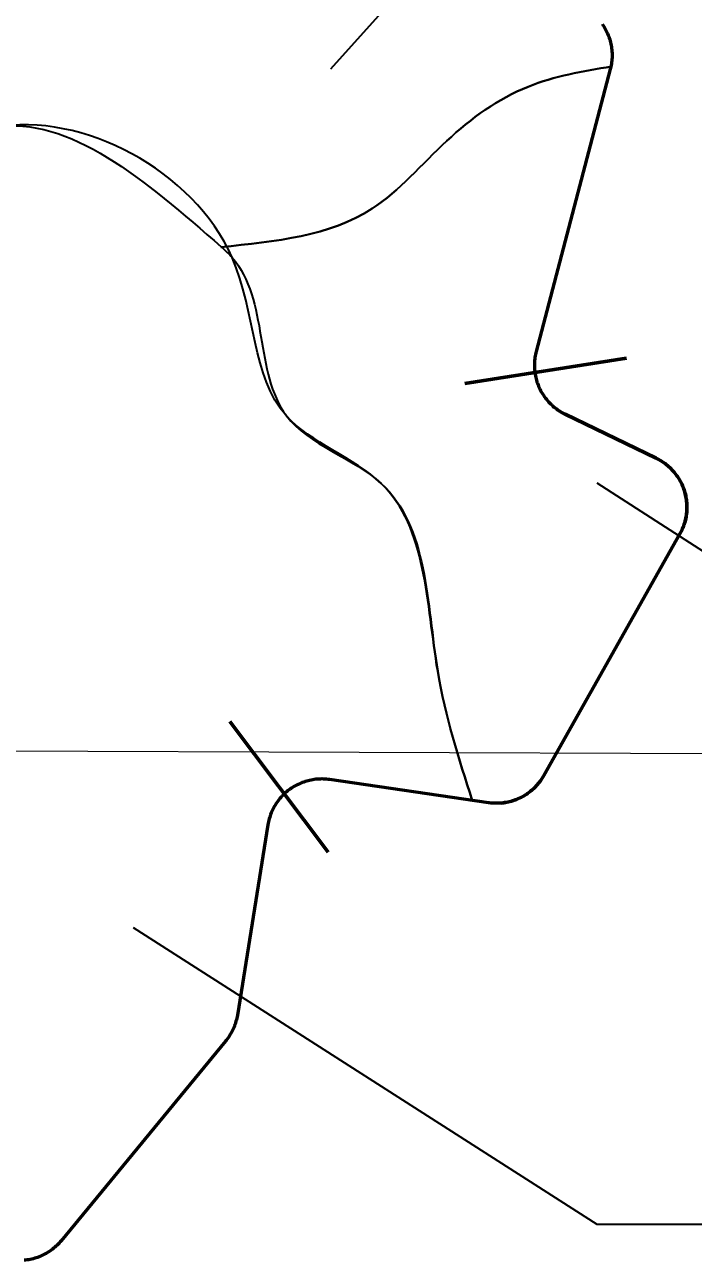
# Model space of a CAD drawing. Extents: x 553962 to 842807, y 8883888 to 9032388.
# Drawn here: x 697762 to 698988, y 8948455 to 8950723 of the extents above; entities that cross this region are included whole.
import ezdxf

# ---------------------------------------------------------------- set-up
doc = ezdxf.new("R2010")
doc.units = 0
doc.header["$LTSCALE"] = 150
for name, color, linetype, lineweight in [('1', 7, 'Continuous', 13), ('20', 7, 'Continuous', 35), ('40', 7, 'Continuous', 60), ('60', 7, 'Continuous', 53)]:
    doc.layers.add(name, color=color, linetype=linetype, lineweight=lineweight)

msp = doc.modelspace()

# ---------------------------------------------------------------- linework, layer by layer
at = {"layer": '1'}
msp.add_line((565315.3, 8949866.8), (791497.7, 8949052.2), dxfattribs=at)
at = {"layer": '20'}
msp.add_line((698121.6, 8950315.1), (698123.2, 8950314.7), dxfattribs=at)
for points in [[(698838.9, 8950677), (698838.6, 8950679.8), (698838.2, 8950682.6), (698837.7, 8950685.4), (698837.2, 8950688.1), (698836.5, 8950690.9), (698835.8, 8950693.6), (698835.1, 8950696.3), (698834.2, 8950699), (698833.2, 8950701.7), (698832.2, 8950704.3), (698831.2, 8950707), (698830, 8950709.5), (698828.8, 8950712.1), (698827.5, 8950714.6), (698826.1, 8950717.1), (698824.6, 8950719.5), (698823.1, 8950721.9), (698821.5, 8950724.2)], [(698837.4, 8950647.4), (698837.7, 8950648.8), (698838.2, 8950651.6), (698838.6, 8950654.4), (698838.9, 8950657.2), (698839.1, 8950660), (698839.3, 8950662.8), (698839.4, 8950665.7), (698839.4, 8950668.5), (698839.3, 8950671.3), (698839.2, 8950674.2), (698838.9, 8950677)], [(698976.2, 8949847.6), (698975.9, 8949850.4), (698975.5, 8949853.2), (698975, 8949856), (698974.4, 8949858.7), (698973.8, 8949861.5), (698973.1, 8949864.2), (698972.2, 8949866.9), (698971.4, 8949869.6), (698970.4, 8949872.3), (698969.4, 8949874.9), (698968.3, 8949877.5), (698967.1, 8949880.1), (698965.9, 8949882.6), (698964.6, 8949885.1), (698963.2, 8949887.6), (698961.7, 8949890), (698960.2, 8949892.4), (698958.6, 8949894.7), (698957, 8949897), (698955.2, 8949899.3), (698953.5, 8949901.5), (698951.6, 8949903.6), (698949.7, 8949905.7), (698947.7, 8949907.8), (698945.7, 8949909.7), (698943.7, 8949911.7), (698941.5, 8949913.5), (698939.3, 8949915.3), (698937.1, 8949917.1), (698934.8, 8949918.7), (698932.5, 8949920.3), (698930.1, 8949921.9), (698927.7, 8949923.4), (698925.3, 8949924.8), (698922.8, 8949926.1), (698920.2, 8949927.4), (698753.4, 8950008.1), (698751.6, 8950008.9), (698749.1, 8950010.2), (698746.7, 8950011.6), (698744.2, 8950013.1), (698741.9, 8950014.6), (698739.5, 8950016.2), (698737.2, 8950017.8), (698735, 8950019.6), (698732.8, 8950021.3), (698730.6, 8950023.2), (698728.6, 8950025.1), (698726.5, 8950027.1), (698724.5, 8950029.1), (698722.6, 8950031.2), (698720.8, 8950033.3), (698719, 8950035.5), (698717.2, 8950037.7), (698715.5, 8950040), (698713.9, 8950042.3), (698712.4, 8950044.7), (698710.9, 8950047.1), (698709.5, 8950049.5), (698708.2, 8950052), (698706.9, 8950054.5), (698705.7, 8950057.1), (698704.6, 8950059.7), (698703.5, 8950062.3), (698702.5, 8950065), (698701.6, 8950067.7), (698700.8, 8950070.4), (698700.1, 8950073.1), (698699.4, 8950075.8), (698698.8, 8950078.6), (698698.3, 8950081.4), (698697.9, 8950084.2), (698697.5, 8950087), (698697.2, 8950089.8), (698697.1, 8950092.6), (698696.9, 8950095.5), (698696.9, 8950098.3), (698696.9, 8950101.1), (698697.1, 8950103.9), (698697.3, 8950106.8), (698697.6, 8950109.6), (698697.9, 8950112.4), (698698.4, 8950115.2), (698698.9, 8950118), (698699.5, 8950120.7), (698700.2, 8950123.5), (698836.1, 8950641.8), (698836.5, 8950643.3), (698837.1, 8950646), (698837.1, 8950646.1)], [(698583.5, 8949299.1), (698612.6, 8949294.8), (698614.1, 8949294.7), (698616.9, 8949294.3), (698619.7, 8949294.1), (698622.5, 8949293.9), (698625.3, 8949293.8), (698628.2, 8949293.8), (698631, 8949293.9), (698633.8, 8949294), (698636.6, 8949294.3), (698639.4, 8949294.6), (698642.2, 8949295), (698645, 8949295.4), (698647.8, 8949296), (698650.6, 8949296.6), (698653.3, 8949297.3), (698656, 8949298.1), (698658.7, 8949299), (698661.4, 8949299.9), (698664, 8949300.9), (698666.6, 8949302), (698669.2, 8949303.2), (698671.8, 8949304.4), (698674.3, 8949305.7), (698676.8, 8949307.1), (698679.2, 8949308.5), (698681.6, 8949310), (698683.9, 8949311.6), (698686.2, 8949313.2), (698688.5, 8949314.9), (698690.7, 8949316.7), (698692.8, 8949318.5), (698695, 8949320.4), (698697, 8949322.4), (698699, 8949324.4), (698700.9, 8949326.5), (698702.8, 8949328.6), (698704.6, 8949330.7), (698706.4, 8949333), (698708.1, 8949335.2), (698709.7, 8949337.5), (698711.2, 8949339.9), (698712.7, 8949342.3), (698714.2, 8949344.8), (698963.9, 8949788.3), (698964.9, 8949790.1), (698966.2, 8949792.6), (698967.4, 8949795.2), (698968.6, 8949797.8), (698969.6, 8949800.4), (698970.7, 8949803), (698971.6, 8949805.7), (698972.4, 8949808.4), (698973.2, 8949811.1), (698973.9, 8949813.8), (698974.6, 8949816.6), (698975.1, 8949819.4), (698975.6, 8949822.2), (698976, 8949825), (698976.3, 8949827.8), (698976.5, 8949830.6), (698976.6, 8949833.4), (698976.7, 8949836.3), (698976.7, 8949839.1), (698976.6, 8949841.9), (698976.5, 8949844.7), (698976.2, 8949847.6)], [(698581.6, 8949299.4), (698321, 8949337.3), (698318.2, 8949337.7), (698315.3, 8949338), (698312.5, 8949338.2), (698309.7, 8949338.3), (698306.9, 8949338.4), (698304.1, 8949338.3), (698301.2, 8949338.2), (698298.4, 8949338.1), (698295.6, 8949337.8), (698292.8, 8949337.4), (698290, 8949337), (698287.2, 8949336.5), (698284.4, 8949335.9), (698281.7, 8949335.2), (698279, 8949334.5), (698276.2, 8949333.7), (698273.6, 8949332.8), (698270.9, 8949331.8), (698268.3, 8949330.8), (698265.7, 8949329.7), (698263.1, 8949328.5), (698260.6, 8949327.2), (698258.1, 8949325.9), (698255.6, 8949324.5), (698253.2, 8949323), (698250.8, 8949321.4), (698248.5, 8949319.8), (698246.2, 8949318.2), (698244, 8949316.4), (698241.8, 8949314.6), (698239.7, 8949312.8), (698237.6, 8949310.8), (698235.6, 8949308.9)], [(698235.6, 8949308.9), (698233.6, 8949306.8), (698231.7, 8949304.7), (698229.9, 8949302.6), (698228.1, 8949300.4), (698226.4, 8949298.2), (698224.7, 8949295.9), (698223.1, 8949293.5), (698221.6, 8949291.2), (698220.1, 8949288.7), (698218.8, 8949286.3), (698217.4, 8949283.8), (698216.2, 8949281.2), (698215, 8949278.7), (698213.9, 8949276), (698212.9, 8949273.4), (698211.9, 8949270.8), (698211.1, 8949268.1), (698210.2, 8949265.3), (698209.5, 8949262.6), (698208.9, 8949259.9), (698208.3, 8949257.1), (698207.8, 8949254.3), (698207.8, 8949254.2), (698151.8, 8948904.6), (698151.3, 8948901.8), (698150.7, 8948899.1), (698150.1, 8948896.3), (698149.3, 8948893.6), (698148.6, 8948890.9), (698147.7, 8948888.2), (698146.7, 8948885.5), (698145.7, 8948882.9), (698144.6, 8948880.3), (698143.4, 8948877.7), (698142.2, 8948875.2), (698140.9, 8948872.7), (698139.5, 8948870.2), (698138, 8948867.8), (698136.5, 8948865.4), (698134.9, 8948863), (698133.2, 8948860.8), (698131.5, 8948858.5), (698130.2, 8948856.9), (697828.7, 8948490.7), (697826.8, 8948488.5), (697825, 8948486.4), (697823, 8948484.4), (697821, 8948482.4), (697818.9, 8948480.4), (697816.8, 8948478.6), (697814.7, 8948476.7), (697812.4, 8948475), (697810.2, 8948473.3), (697807.8, 8948471.7), (697805.5, 8948470.1), (697803.1, 8948468.6), (697800.7, 8948467.2), (697798.2, 8948465.8), (697795.7, 8948464.6), (697793.1, 8948463.3), (697790.5, 8948462.2), (697787.9, 8948461.1), (697785.2, 8948460.1), (697782.6, 8948459.2), (697779.9, 8948458.4), (697777.1, 8948457.6), (697774.4, 8948456.9), (697771.6, 8948456.3), (697768.9, 8948455.8), (697766.1, 8948455.3), (697763.3, 8948455), (697762, 8948454.8)]]:
    msp.add_lwpolyline(points, dxfattribs=at)
for points in [[(698838.2, 8950646.6), (698685.2, 8950609.5), (698536, 8950510), (698399.2, 8950385.6), (698121.6, 8950315.1)], [(698121.6, 8950315.1), (698399.2, 8950385.6), (698536, 8950510), (698685.2, 8950609.5), (698838.2, 8950646.6)], [(698121.6, 8950315.1), (698399.2, 8950385.6), (698536, 8950510), (698685.2, 8950609.5), (698838.2, 8950646.6)], [(698582.7, 8949299.2), (698519.4, 8949536.6), (698415.8, 8949880.9), (698241.7, 8950005.3), (698142.3, 8950295.6), (697707.1, 8950534.8), (697404.5, 8950327.5), (696882.3, 8949879.6)], [(697359.5, 8950288.8), (697404.5, 8950327.5), (697707.1, 8950534.8), (698122.3, 8950315.6)], [(697359.5, 8950288.8), (697404.5, 8950327.5), (697707.1, 8950534.8), (698122.3, 8950315.6)], [(698123.2, 8950314.7), (698142.3, 8950295.6), (698241.7, 8950005.3), (698415.8, 8949880.9), (698519.4, 8949536.6), (698582.7, 8949299.2)], [(698123.2, 8950314.7), (698142.3, 8950295.6), (698241.7, 8950005.3), (698415.8, 8949880.9), (698519.4, 8949536.6), (698582.7, 8949299.2)]]:
    msp.add_spline(points, degree=3, dxfattribs=at)
at = {"layer": '40'}
for p, q in [((698569.2, 8950064.6), (698865.6, 8950111.2)), ((698138.2, 8949443.7), (698318.7, 8949204.1))]:
    msp.add_line(p, q, dxfattribs=at)
at = {"layer": '40', "lineweight": 35}
for points in [[(698323.6, 8950642.4), (698822.5, 8951198.3), (700534.4, 8951198.3)], [(698811.1, 8949882.3), (699321.3, 8949553.3), (701033.3, 8949553.3)], [(697960.8, 8949065.5), (698811.1, 8948520.9), (700409.7, 8948520.9)]]:
    msp.add_lwpolyline(points, dxfattribs=at)
at = {"layer": '60'}
for points in [[(698821.5, 8950724.2), (698823.1, 8950721.9), (698824.6, 8950719.5), (698826.1, 8950717.1), (698827.5, 8950714.6), (698828.8, 8950712.1), (698830, 8950709.5), (698831.2, 8950707), (698832.2, 8950704.3), (698833.2, 8950701.7), (698834.2, 8950699), (698835.1, 8950696.3), (698835.8, 8950693.6), (698836.5, 8950690.9), (698837.2, 8950688.1), (698837.7, 8950685.4), (698838.2, 8950682.6), (698838.6, 8950679.8), (698838.9, 8950677)], [(698838.9, 8950677), (698839.2, 8950674.2), (698839.3, 8950671.3), (698839.4, 8950668.5), (698839.4, 8950665.7), (698839.3, 8950662.8), (698839.1, 8950660), (698838.9, 8950657.2), (698838.6, 8950654.4), (698838.2, 8950651.6), (698837.7, 8950648.8), (698837.1, 8950646), (698836.5, 8950643.3), (698836.1, 8950641.8), (698700.2, 8950123.5), (698699.5, 8950120.7), (698698.9, 8950118), (698698.4, 8950115.2), (698697.9, 8950112.4), (698697.6, 8950109.6), (698697.3, 8950106.8), (698697.1, 8950103.9), (698696.9, 8950101.1), (698696.9, 8950098.3), (698696.9, 8950095.5), (698697.1, 8950092.6), (698697.2, 8950089.8), (698697.5, 8950087), (698697.9, 8950084.2), (698698.3, 8950081.4), (698698.8, 8950078.6), (698699.4, 8950075.8), (698700.1, 8950073.1), (698700.8, 8950070.4), (698701.6, 8950067.7), (698702.5, 8950065), (698703.5, 8950062.3), (698704.6, 8950059.7), (698705.7, 8950057.1), (698706.9, 8950054.5), (698708.2, 8950052), (698709.5, 8950049.5), (698710.9, 8950047.1), (698712.4, 8950044.7), (698713.9, 8950042.3), (698715.5, 8950040), (698717.2, 8950037.7), (698719, 8950035.5), (698720.8, 8950033.3), (698722.6, 8950031.2), (698724.5, 8950029.1), (698726.5, 8950027.1), (698728.6, 8950025.1), (698730.6, 8950023.2), (698732.8, 8950021.3), (698735, 8950019.6), (698737.2, 8950017.8), (698739.5, 8950016.2), (698741.9, 8950014.6), (698744.2, 8950013.1), (698746.7, 8950011.6), (698749.1, 8950010.2), (698751.6, 8950008.9), (698753.4, 8950008.1), (698920.2, 8949927.4), (698922.8, 8949926.1), (698925.3, 8949924.8), (698927.7, 8949923.4), (698930.1, 8949921.9), (698932.5, 8949920.3), (698934.8, 8949918.7), (698937.1, 8949917.1), (698939.3, 8949915.3), (698941.5, 8949913.5), (698943.7, 8949911.7), (698945.7, 8949909.7), (698947.7, 8949907.8), (698949.7, 8949905.7), (698951.6, 8949903.6), (698953.5, 8949901.5), (698955.2, 8949899.3), (698957, 8949897), (698958.6, 8949894.7), (698960.2, 8949892.4), (698961.7, 8949890), (698963.2, 8949887.6), (698964.6, 8949885.1), (698965.9, 8949882.6), (698967.1, 8949880.1), (698968.3, 8949877.5), (698969.4, 8949874.9), (698970.4, 8949872.3), (698971.4, 8949869.6), (698972.2, 8949866.9), (698973.1, 8949864.2), (698973.8, 8949861.5), (698974.4, 8949858.7), (698975, 8949856), (698975.5, 8949853.2), (698975.9, 8949850.4), (698976.2, 8949847.6)], [(698635.2, 8949294.1), (698638, 8949294.4), (698640.8, 8949294.8), (698643.6, 8949295.2), (698646.4, 8949295.7), (698649.1, 8949296.3), (698651.9, 8949297), (698654.6, 8949297.7), (698657.3, 8949298.5), (698660, 8949299.4), (698662.7, 8949300.4), (698665.3, 8949301.4), (698667.9, 8949302.5), (698670.4, 8949303.7), (698673, 8949305), (698675.5, 8949306.3), (698677.9, 8949307.7), (698680.3, 8949309.2), (698682.7, 8949310.8), (698685, 8949312.4), (698687.3, 8949314), (698689.5, 8949315.8), (698691.7, 8949317.6), (698693.9, 8949319.4), (698695.9, 8949321.3), (698698, 8949323.3), (698699.9, 8949325.4), (698701.8, 8949327.5), (698703.7, 8949329.6), (698705.5, 8949331.8), (698707.2, 8949334), (698708.8, 8949336.3), (698710.4, 8949338.7), (698712, 8949341), (698713.4, 8949343.5), (698714.2, 8949344.8), (698963.9, 8949788.3), (698965.2, 8949790.8), (698966.5, 8949793.3), (698967.7, 8949795.8), (698968.8, 8949798.4), (698969.9, 8949801.1), (698970.9, 8949803.7), (698971.8, 8949806.4), (698972.7, 8949809.1), (698973.4, 8949811.8), (698974.1, 8949814.6), (698974.7, 8949817.3), (698975.2, 8949820.1), (698975.7, 8949822.9), (698976, 8949825.7), (698976.3, 8949828.5), (698976.5, 8949831.3), (698976.7, 8949834.2), (698976.7, 8949837), (698976.7, 8949839.8), (698976.6, 8949842.6), (698976.4, 8949845.5), (698976.1, 8949848.3), (698975.8, 8949851.1), (698975.3, 8949853.9), (698974.8, 8949856.7), (698974.2, 8949859.4), (698973.6, 8949862.2), (698972.8, 8949864.9), (698972, 8949867.6), (698971.1, 8949870.3), (698970.2, 8949873), (698969.1, 8949875.6), (698968, 8949878.2), (698966.8, 8949880.8), (698965.6, 8949883.3), (698964.2, 8949885.8), (698962.8, 8949888.2), (698961.3, 8949890.6), (698959.8, 8949893), (698958.2, 8949895.3), (698956.5, 8949897.6), (698954.8, 8949899.8), (698953, 8949902), (698951.1, 8949904.2), (698949.2, 8949906.2), (698947.2, 8949908.3), (698945.2, 8949910.2), (698943.1, 8949912.1), (698941, 8949914), (698938.8, 8949915.8), (698936.5, 8949917.5), (698934.2, 8949919.2), (698931.9, 8949920.8), (698929.5, 8949922.3), (698927.1, 8949923.7), (698924.6, 8949925.1), (698922.1, 8949926.5), (698920.2, 8949927.4), (698753.4, 8950008.1), (698750.8, 8950009.3), (698748.3, 8950010.7), (698745.9, 8950012.1), (698743.5, 8950013.6), (698741.1, 8950015.1)], [(698976.2, 8949847.6), (698976.5, 8949844.7), (698976.6, 8949841.9), (698976.7, 8949839.1), (698976.7, 8949836.3), (698976.6, 8949833.4), (698976.5, 8949830.6), (698976.3, 8949827.8), (698976, 8949825), (698975.6, 8949822.2), (698975.1, 8949819.4), (698974.6, 8949816.6), (698973.9, 8949813.8), (698973.2, 8949811.1), (698972.4, 8949808.4), (698971.6, 8949805.7), (698970.7, 8949803), (698969.6, 8949800.4), (698968.6, 8949797.8), (698967.4, 8949795.2), (698966.2, 8949792.6), (698964.9, 8949790.1), (698963.9, 8949788.3), (698714.2, 8949344.8), (698712.7, 8949342.3), (698711.2, 8949339.9), (698709.7, 8949337.5), (698708.1, 8949335.2), (698706.4, 8949333), (698704.6, 8949330.7), (698702.8, 8949328.6), (698700.9, 8949326.5), (698699, 8949324.4), (698697, 8949322.4), (698695, 8949320.4), (698692.8, 8949318.5), (698690.7, 8949316.7), (698688.5, 8949314.9), (698686.2, 8949313.2), (698683.9, 8949311.6), (698681.6, 8949310), (698679.2, 8949308.5), (698676.8, 8949307.1), (698674.3, 8949305.7), (698671.8, 8949304.4), (698669.2, 8949303.2), (698666.6, 8949302), (698664, 8949300.9), (698661.4, 8949299.9), (698658.7, 8949299), (698656, 8949298.1), (698653.3, 8949297.3), (698650.6, 8949296.6), (698647.8, 8949296), (698645, 8949295.4), (698642.2, 8949295), (698639.4, 8949294.6), (698636.6, 8949294.3), (698633.8, 8949294), (698631, 8949293.9), (698628.2, 8949293.8), (698625.3, 8949293.8), (698622.5, 8949293.9), (698619.7, 8949294.1), (698616.9, 8949294.3), (698614.1, 8949294.7), (698612.6, 8949294.8), (698321, 8949337.3), (698318.2, 8949337.7), (698315.3, 8949338), (698312.5, 8949338.2), (698309.7, 8949338.3), (698306.9, 8949338.4), (698304.1, 8949338.3), (698301.2, 8949338.2), (698298.4, 8949338.1), (698295.6, 8949337.8), (698292.8, 8949337.4), (698290, 8949337), (698287.2, 8949336.5), (698284.4, 8949335.9), (698281.7, 8949335.2), (698279, 8949334.5), (698276.2, 8949333.7), (698273.6, 8949332.8), (698270.9, 8949331.8), (698268.3, 8949330.8), (698265.7, 8949329.7), (698263.1, 8949328.5), (698260.6, 8949327.2), (698258.1, 8949325.9), (698255.6, 8949324.5), (698253.2, 8949323), (698250.8, 8949321.4), (698248.5, 8949319.8), (698246.2, 8949318.2), (698244, 8949316.4), (698241.8, 8949314.6), (698239.7, 8949312.8), (698237.6, 8949310.8), (698235.6, 8949308.9)], [(698235.6, 8949308.9), (698233.6, 8949306.8), (698231.7, 8949304.7), (698229.9, 8949302.6), (698228.1, 8949300.4), (698226.4, 8949298.2), (698224.7, 8949295.9), (698223.1, 8949293.5), (698221.6, 8949291.2), (698220.1, 8949288.7), (698218.8, 8949286.3), (698217.4, 8949283.8), (698216.2, 8949281.2), (698215, 8949278.7), (698213.9, 8949276), (698212.9, 8949273.4), (698211.9, 8949270.8), (698211.1, 8949268.1), (698210.2, 8949265.3), (698209.5, 8949262.6), (698208.9, 8949259.9), (698208.3, 8949257.1), (698207.8, 8949254.3), (698207.8, 8949254.2), (698151.8, 8948904.6), (698151.3, 8948901.8), (698150.7, 8948899.1), (698150.1, 8948896.3), (698149.3, 8948893.6), (698148.6, 8948890.9), (698147.7, 8948888.2), (698146.7, 8948885.5), (698145.7, 8948882.9), (698144.6, 8948880.3), (698143.4, 8948877.7), (698142.2, 8948875.2), (698140.9, 8948872.7), (698139.5, 8948870.2), (698138, 8948867.8), (698136.5, 8948865.4), (698134.9, 8948863), (698133.2, 8948860.8), (698131.5, 8948858.5), (698130.2, 8948856.9), (697828.7, 8948490.7), (697826.8, 8948488.5), (697825, 8948486.4), (697823, 8948484.4), (697821, 8948482.4), (697818.9, 8948480.4), (697816.8, 8948478.6), (697814.7, 8948476.7), (697812.4, 8948475), (697810.2, 8948473.3), (697807.8, 8948471.7), (697805.5, 8948470.1), (697803.1, 8948468.6), (697800.7, 8948467.2), (697798.2, 8948465.8), (697795.7, 8948464.6), (697793.1, 8948463.3), (697790.5, 8948462.2), (697787.9, 8948461.1), (697785.2, 8948460.1), (697782.6, 8948459.2), (697779.9, 8948458.4), (697777.1, 8948457.6), (697774.4, 8948456.9), (697771.6, 8948456.3), (697768.9, 8948455.8), (697766.1, 8948455.3), (697763.3, 8948455), (697760.5, 8948454.7)]]:
    msp.add_lwpolyline(points, dxfattribs=at)

doc.saveas('drawing.dxf')
